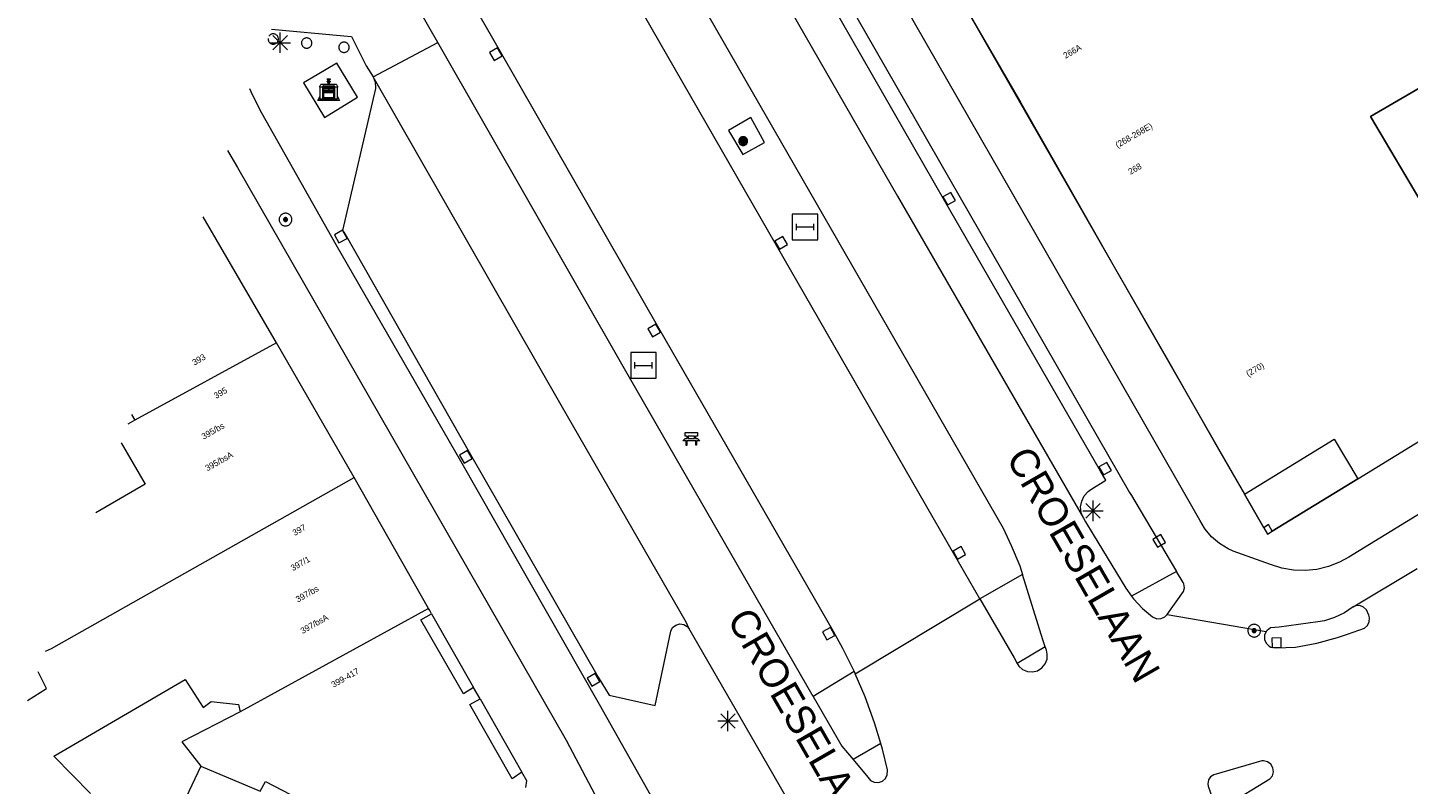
# Model space of a CAD drawing. Header units: metres. Extents: x 135779 to 137489, y 452643 to 455118.
# Tile 339 of 489: x 136297 to 136365, y 454465 to 454502. Entities that reach past the tile are written whole.
import ezdxf
from ezdxf.enums import TextEntityAlignment as Align

# ---------------------------------------------------------------- set-up
doc = ezdxf.new("R2010")
doc.units = ezdxf.units.M
for name, color, linetype, lineweight in [('KTop_BAK_Afval apart plaats', 96, 'Continuous', 13), ('KTop_NAR_Huisnummer (t)', 7, 'Continuous', 13), ('KTop_NAR_Huisnummer tijdelijk (t)', 7, 'Continuous', 13), ('KTop_ORL_Weg_Straatnaam (t)', 7, 'Continuous', 13), ('KTop_PAL_Afsluitpaal', 222, 'Continuous', 13), ('KTop_PAL_Lichtmast', 40, 'Continuous', 13), ('KTop_PND_Grondvlaksituatie van BAG-pand [tachy]', 1, 'Continuous', 13), ('KTop_PND_PAND', 1, 'Continuous', 13), ('KTop_PND_Pandscheiding', 40, 'Continuous', 13), ('KTop_PUT_Inspectie- of rioolput', 15, 'Continuous', 13), ('KTop_PUT_Kolk', 15, 'Continuous', 13), ('KTop_STM_Abri', 40, 'Continuous', 13), ('KTop_STM_Bank', 40, 'Continuous', 13), ('KTop_VGO_Boom', 92, 'Continuous', 13), ('KTop_WGD_Fietspad', 40, 'Continuous', 13), ('KTop_WGD_OV-baan', 251, 'Continuous', 13), ('KTop_WGD_Rijbaan_Lokale weg', 251, 'Continuous', 13), ('KTop_WGD_Rijbaan_Lokale weg_verkeersdrempel', 40, 'Continuous', 13), ('KTop_WGD_Voetpad', 251, 'Continuous', 13), ('KTop_WGD_Voetpad_bushalte', 251, 'Continuous', 13)]:
    doc.layers.add(name, color=color, linetype=linetype, lineweight=lineweight)
doc.styles.add('Style-ROVU', font='ROVU.shx')
doc.styles.add('Style-ROVUCURSIEF', font='ROVUCURSIEF.shx')

# ---------------------------------------------------------------- blocks, each defined once
blk = doc.blocks.new('BAK_Afval_apart_plaats')
at = {"layer": 'KTop_BAK_Afval apart plaats'}
for p, q in [((-0.43, 0.141), (-0.425, 0.168)), ((-0.43, 0.118), (-0.43, 0.141)), ((-0.29, 0.118), (-0.43, 0.118)), ((-0.43, 0.118), (-0.43, -0.457)), ((-0.29, 0.118), (-0.43, 0.118)), ((-0.425, 0.168), (-0.416, 0.193)), ((-0.416, 0.193), (-0.403, 0.215)), ((-0.403, 0.215), (-0.384, 0.24)), ((-0.384, 0.24), (-0.364, 0.258)), ((-0.364, 0.258), (-0.342, 0.272)), ((-0.342, 0.272), (0, 0.272)), ((-0.282, 0.167), (-0.29, 0.146)), ((-0.282, 0.167), (-0.29, 0.146)), ((-0.29, 0.146), (-0.29, 0.118)), ((-0.29, 0.146), (-0.29, 0.118)), ((-0.29, -0.429), (-0.29, 0.118)), ((-0.29, 0.118), (-0.29, -0.429)), ((-0.273, 0.186), (-0.282, 0.167)), ((-0.273, 0.186), (-0.282, 0.167)), ((-0.248, 0.217), (-0.273, 0.186)), ((-0.248, 0.217), (-0.273, 0.186)), ((0.248, 0.217), (-0.248, 0.217)), ((0.248, 0.217), (-0.248, 0.217)), ((-0.242, 0.081), (-0.242, 0.153)), ((-0.242, 0.153), (0.242, 0.153)), ((0.242, 0.081), (-0.242, 0.081)), ((-0.242, 0.034), (-0.242, 0.081)), ((-0.242, 0.081), (0.242, 0.081)), ((-0.242, -0.059), (-0.242, 0.034)), ((-0.242, 0.034), (0.242, 0.034)), ((0.242, 0.034), (-0.242, 0.034)), ((-0.073, 0.513), (-0.072, 0.515)), ((-0.073, 0.513), (-0.073, 0.49)), ((-0.072, 0.511), (-0.073, 0.513)), ((-0.072, 0.511), (-0.073, 0.513)), ((-0.073, 0.49), (-0.072, 0.488)), ((-0.073, 0.399), (-0.073, 0.376)), ((-0.072, 0.397), (-0.073, 0.399)), ((-0.073, 0.376), (-0.072, 0.374)), ((-0.072, 0.515), (-0.071, 0.516)), ((-0.07, 0.51), (-0.072, 0.511)), ((-0.07, 0.51), (-0.072, 0.511)), ((-0.072, 0.488), (-0.07, 0.486)), ((-0.07, 0.396), (-0.072, 0.397)), ((-0.072, 0.374), (-0.07, 0.373)), ((-0.071, 0.516), (-0.07, 0.517)), ((-0.07, 0.517), (-0.067, 0.519)), ((-0.069, 0.509), (-0.07, 0.51)), ((-0.069, 0.509), (-0.07, 0.51)), ((-0.07, 0.486), (-0.069, 0.485)), ((-0.069, 0.395), (-0.07, 0.396)), ((-0.07, 0.373), (-0.069, 0.371)), ((-0.066, 0.507), (-0.069, 0.509)), ((-0.066, 0.507), (-0.069, 0.509)), ((-0.069, 0.485), (-0.066, 0.484)), ((-0.066, 0.394), (-0.069, 0.395)), ((-0.069, 0.371), (-0.066, 0.37)), ((-0.067, 0.519), (-0.065, 0.52)), ((-0.063, 0.506), (-0.066, 0.507)), ((-0.063, 0.506), (-0.066, 0.507)), ((-0.066, 0.484), (-0.063, 0.483)), ((-0.063, 0.392), (-0.066, 0.394)), ((-0.066, 0.37), (-0.063, 0.369)), ((-0.065, 0.52), (-0.061, 0.521)), ((-0.059, 0.505), (-0.063, 0.506)), ((-0.059, 0.505), (-0.063, 0.506)), ((-0.063, 0.483), (-0.059, 0.482)), ((-0.059, 0.391), (-0.063, 0.392)), ((-0.063, 0.369), (-0.059, 0.368)), ((-0.061, 0.521), (-0.055, 0.523)), ((-0.054, 0.504), (-0.059, 0.505)), ((-0.054, 0.504), (-0.059, 0.505)), ((-0.059, 0.482), (-0.054, 0.481)), ((-0.054, 0.39), (-0.059, 0.391)), ((-0.059, 0.368), (-0.054, 0.367)), ((-0.055, 0.523), (-0.049, 0.524)), ((-0.048, 0.503), (-0.054, 0.504)), ((-0.048, 0.503), (-0.054, 0.504)), ((-0.054, 0.481), (-0.048, 0.48)), ((-0.048, 0.389), (-0.054, 0.39)), ((-0.054, 0.367), (-0.048, 0.366)), ((-0.049, 0.524), (-0.043, 0.525)), ((-0.043, 0.502), (-0.048, 0.503)), ((-0.043, 0.502), (-0.048, 0.503)), ((-0.048, 0.48), (-0.043, 0.479)), ((-0.043, 0.388), (-0.048, 0.389)), ((-0.048, 0.366), (-0.043, 0.365)), ((-0.043, 0.525), (-0.035, 0.526)), ((-0.036, 0.501), (-0.043, 0.502)), ((-0.036, 0.501), (-0.043, 0.502)), ((-0.043, 0.479), (-0.036, 0.478)), ((-0.036, 0.388), (-0.043, 0.388)), ((-0.043, 0.365), (-0.036, 0.364)), ((-0.03, 0.501), (-0.036, 0.501)), ((-0.03, 0.501), (-0.036, 0.501)), ((-0.036, 0.478), (-0.03, 0.478)), ((-0.03, 0.387), (-0.036, 0.388)), ((-0.036, 0.364), (-0.03, 0.364)), ((-0.035, 0.526), (-0.029, 0.527)), ((-0.021, 0.5), (-0.03, 0.501)), ((-0.021, 0.5), (-0.03, 0.501)), ((-0.03, 0.478), (-0.028, 0.478)), ((-0.021, 0.387), (-0.03, 0.387)), ((-0.03, 0.364), (-0.028, 0.364)), ((-0.029, 0.527), (-0.023, 0.527)), ((-0.028, 0.478), (-0.021, 0.477)), ((-0.028, 0.468), (-0.028, 0.478)), ((-0.028, 0.478), (-0.021, 0.477)), ((-0.028, 0.4), (-0.028, 0.468)), ((-0.028, 0.468), (-0.021, 0.468)), ((-0.021, 0.468), (-0.028, 0.468)), ((-0.021, 0.4), (-0.028, 0.4)), ((-0.028, 0.364), (-0.021, 0.363)), ((-0.028, 0.355), (-0.028, 0.364)), ((-0.028, 0.364), (-0.021, 0.363)), ((-0.028, 0.272), (-0.028, 0.355)), ((-0.028, 0.355), (-0.021, 0.354)), ((-0.021, 0.354), (-0.028, 0.355)), ((0.028, 0.272), (-0.028, 0.272)), ((-0.023, 0.527), (-0.013, 0.528)), ((-0.014, 0.5), (-0.021, 0.5)), ((-0.014, 0.5), (-0.021, 0.5)), ((-0.021, 0.477), (-0.014, 0.477)), ((-0.021, 0.477), (-0.014, 0.477)), ((-0.021, 0.468), (-0.014, 0.468)), ((-0.014, 0.468), (-0.021, 0.468)), ((-0.014, 0.399), (-0.021, 0.4)), ((-0.014, 0.386), (-0.021, 0.387)), ((-0.021, 0.363), (-0.014, 0.363)), ((-0.021, 0.363), (-0.014, 0.363)), ((-0.021, 0.354), (-0.014, 0.354)), ((-0.014, 0.354), (-0.021, 0.354)), ((0, 0.5), (-0.014, 0.5)), ((0, 0.5), (-0.014, 0.5)), ((-0.014, 0.477), (0, 0.477)), ((-0.014, 0.477), (0, 0.477)), ((-0.014, 0.468), (0, 0.468)), ((0, 0.468), (-0.014, 0.468)), ((0, 0.399), (-0.014, 0.399)), ((0, 0.386), (-0.014, 0.386)), ((-0.014, 0.363), (0, 0.363)), ((-0.014, 0.363), (0, 0.363)), ((-0.014, 0.354), (0, 0.354)), ((0, 0.354), (-0.014, 0.354)), ((-0.013, 0.528), (-0.005, 0.528)), ((-0.005, 0.528), (0, 0.528)), ((0, 0.528), (0.005, 0.528)), ((0, 0.5), (0, 0.477)), ((0, 0.477), (0, 0.5)), ((0, 0.477), (0, 0.5)), ((0, 0.5), (0.014, 0.5)), ((0.014, 0.5), (0, 0.5)), ((0.014, 0.477), (0, 0.477)), ((0, 0.477), (0.014, 0.477)), ((0.014, 0.468), (0, 0.468)), ((0, 0.468), (0, 0.399)), ((0, 0.468), (0, 0.399)), ((0.014, 0.468), (0, 0.468)), ((0, 0.399), (0.014, 0.399)), ((0, 0.363), (0, 0.386)), ((0, 0.363), (0, 0.386)), ((0, 0.386), (0.014, 0.386)), ((0.014, 0.363), (0, 0.363)), ((0, 0.363), (0.014, 0.363)), ((0, 0.354), (0.014, 0.354)), ((0, 0.272), (0, 0.354)), ((0, 0.354), (0, 0.272)), ((0.014, 0.354), (0, 0.354)), ((0, 0.272), (0.342, 0.272)), ((0.028, 0.272), (0, 0.272)), ((0, 0.272), (0.028, 0.272)), ((0.005, 0.528), (0.013, 0.528)), ((0.013, 0.528), (0.023, 0.527)), ((0.014, 0.5), (0.021, 0.5)), ((0.021, 0.5), (0.014, 0.5)), ((0.021, 0.477), (0.014, 0.477)), ((0.014, 0.477), (0.021, 0.477)), ((0.021, 0.468), (0.014, 0.468)), ((0.021, 0.468), (0.014, 0.468)), ((0.014, 0.399), (0.021, 0.4)), ((0.014, 0.386), (0.021, 0.387)), ((0.021, 0.363), (0.014, 0.363)), ((0.014, 0.363), (0.021, 0.363)), ((0.014, 0.354), (0.021, 0.354)), ((0.021, 0.354), (0.014, 0.354)), ((0.021, 0.5), (0.03, 0.501)), ((0.03, 0.501), (0.021, 0.5)), ((0.028, 0.478), (0.021, 0.477)), ((0.021, 0.477), (0.028, 0.478)), ((0.021, 0.468), (0.028, 0.468)), ((0.028, 0.468), (0.021, 0.468)), ((0.028, 0.468), (0.021, 0.468)), ((0.021, 0.4), (0.028, 0.4)), ((0.021, 0.387), (0.03, 0.387)), ((0.028, 0.364), (0.021, 0.363)), ((0.021, 0.363), (0.028, 0.364)), ((0.021, 0.354), (0.028, 0.355)), ((0.028, 0.355), (0.021, 0.354)), ((0.023, 0.527), (0.029, 0.527)), ((0.03, 0.478), (0.028, 0.478)), ((0.028, 0.478), (0.028, 0.468)), ((0.028, 0.4), (0.028, 0.468)), ((0.03, 0.364), (0.028, 0.364)), ((0.028, 0.364), (0.028, 0.355)), ((0.028, 0.355), (0.028, 0.272)), ((0.029, 0.527), (0.035, 0.526)), ((0.03, 0.501), (0.036, 0.501)), ((0.036, 0.501), (0.03, 0.501)), ((0.036, 0.478), (0.03, 0.478)), ((0.03, 0.387), (0.036, 0.388)), ((0.036, 0.364), (0.03, 0.364)), ((0.035, 0.526), (0.043, 0.525)), ((0.036, 0.501), (0.043, 0.502)), ((0.043, 0.502), (0.036, 0.501)), ((0.043, 0.479), (0.036, 0.478)), ((0.036, 0.388), (0.043, 0.388)), ((0.043, 0.365), (0.036, 0.364)), ((0.043, 0.525), (0.049, 0.524)), ((0.043, 0.502), (0.048, 0.503)), ((0.048, 0.503), (0.043, 0.502)), ((0.048, 0.48), (0.043, 0.479)), ((0.043, 0.388), (0.048, 0.389)), ((0.048, 0.366), (0.043, 0.365)), ((0.048, 0.503), (0.054, 0.504)), ((0.054, 0.504), (0.048, 0.503)), ((0.054, 0.481), (0.048, 0.48)), ((0.048, 0.389), (0.054, 0.39)), ((0.054, 0.367), (0.048, 0.366)), ((0.049, 0.524), (0.055, 0.523)), ((0.054, 0.504), (0.059, 0.505)), ((0.059, 0.505), (0.054, 0.504)), ((0.059, 0.482), (0.054, 0.481)), ((0.054, 0.39), (0.059, 0.391)), ((0.059, 0.368), (0.054, 0.367)), ((0.055, 0.523), (0.061, 0.521)), ((0.059, 0.505), (0.063, 0.506)), ((0.063, 0.506), (0.059, 0.505)), ((0.063, 0.483), (0.059, 0.482)), ((0.059, 0.391), (0.063, 0.392)), ((0.063, 0.369), (0.059, 0.368)), ((0.061, 0.521), (0.065, 0.52)), ((0.063, 0.506), (0.066, 0.507)), ((0.066, 0.507), (0.063, 0.506)), ((0.066, 0.484), (0.063, 0.483)), ((0.063, 0.392), (0.066, 0.394)), ((0.066, 0.37), (0.063, 0.369)), ((0.065, 0.52), (0.067, 0.519)), ((0.066, 0.507), (0.069, 0.509)), ((0.069, 0.509), (0.066, 0.507)), ((0.069, 0.485), (0.066, 0.484)), ((0.066, 0.394), (0.069, 0.395)), ((0.069, 0.371), (0.066, 0.37)), ((0.067, 0.519), (0.07, 0.517)), ((0.069, 0.509), (0.07, 0.51)), ((0.07, 0.51), (0.069, 0.509)), ((0.07, 0.486), (0.069, 0.485)), ((0.069, 0.395), (0.07, 0.396)), ((0.07, 0.373), (0.069, 0.371)), ((0.07, 0.517), (0.071, 0.516)), ((0.07, 0.51), (0.072, 0.511)), ((0.072, 0.511), (0.07, 0.51)), ((0.072, 0.488), (0.07, 0.486)), ((0.07, 0.396), (0.072, 0.397)), ((0.072, 0.374), (0.07, 0.373)), ((0.071, 0.516), (0.072, 0.515)), ((0.072, 0.515), (0.073, 0.513)), ((0.072, 0.511), (0.073, 0.513)), ((0.073, 0.513), (0.072, 0.511)), ((0.073, 0.49), (0.072, 0.488)), ((0.072, 0.397), (0.073, 0.399)), ((0.073, 0.376), (0.072, 0.374)), ((0.073, 0.513), (0.073, 0.49)), ((0.073, 0.399), (0.073, 0.376)), ((0.242, 0.153), (0.242, 0.081)), ((0.242, 0.081), (0.242, 0.034)), ((0.242, 0.034), (0.242, -0.059)), ((0.273, 0.186), (0.248, 0.217)), ((0.273, 0.186), (0.248, 0.217)), ((0.282, 0.167), (0.273, 0.186)), ((0.282, 0.167), (0.273, 0.186)), ((0.29, 0.146), (0.282, 0.167)), ((0.29, 0.146), (0.282, 0.167)), ((0.29, 0.118), (0.29, 0.146)), ((0.29, 0.118), (0.29, 0.146)), ((0.43, 0.118), (0.29, 0.118)), ((0.29, 0.118), (0.29, -0.429)), ((0.43, 0.118), (0.29, 0.118)), ((0.29, -0.429), (0.29, 0.118)), ((0.342, 0.272), (0.364, 0.258)), ((0.364, 0.258), (0.384, 0.24)), ((0.384, 0.24), (0.403, 0.215)), ((0.403, 0.215), (0.416, 0.193)), ((0.416, 0.193), (0.425, 0.168)), ((0.425, 0.168), (0.43, 0.141)), ((0.43, 0.141), (0.43, 0.118)), ((0.43, -0.457), (0.43, 0.118)), ((-0.528, -0.528), (-0.43, -0.332)), ((0.528, -0.528), (-0.528, -0.528)), ((-0.43, -0.332), (-0.43, -0.457)), ((-0.43, -0.457), (0.43, -0.457)), ((-0.43, -0.457), (0.43, -0.457)), ((0.29, -0.429), (-0.29, -0.429)), ((-0.29, -0.429), (0.29, -0.429)), ((0.242, -0.059), (-0.242, -0.059)), ((-0.242, -0.059), (-0.242, -0.092)), ((0.242, -0.059), (-0.242, -0.059)), ((-0.242, -0.092), (0.242, -0.092)), ((-0.242, -0.11), (-0.242, -0.092)), ((-0.242, -0.092), (0.242, -0.092)), ((0.242, -0.11), (-0.242, -0.11)), ((0.242, -0.11), (-0.242, -0.11)), ((-0.242, -0.147), (0.242, -0.147)), ((-0.242, -0.41), (-0.242, -0.147)), ((0.242, -0.41), (-0.242, -0.41)), ((0.242, -0.11), (0.242, -0.059)), ((0.242, -0.092), (0.242, -0.11)), ((0.242, -0.092), (0.242, -0.11)), ((0.242, -0.147), (0.242, -0.41)), ((0.43, -0.457), (0.43, -0.332)), ((0.43, -0.332), (0.528, -0.528))]:
    blk.add_line(p, q, dxfattribs=at)
at = {"layer": 'KTop_BAK_Afval apart plaats', "flags": 128}
blk.add_lwpolyline([(0.029, 0.413), (0.035, 0.412), (0.043, 0.411), (0.049, 0.41), (0.055, 0.409), (0.061, 0.407), (0.065, 0.406), (0.067, 0.405), (0.07, 0.403), (0.071, 0.402), (0.072, 0.401), (0.073, 0.399), (0.072, 0.397), (0.07, 0.396), (0.069, 0.395), (0.066, 0.394), (0.063, 0.392), (0.059, 0.391), (0.054, 0.39), (0.048, 0.389), (0.043, 0.388), (0.036, 0.388), (0.03, 0.387), (0.021, 0.387), (0.014, 0.386), (0, 0.386), (-0.014, 0.386), (-0.021, 0.387), (-0.03, 0.387), (-0.036, 0.388), (-0.043, 0.388), (-0.048, 0.389), (-0.054, 0.39), (-0.059, 0.391), (-0.063, 0.392), (-0.066, 0.394), (-0.069, 0.395), (-0.07, 0.396), (-0.072, 0.397), (-0.073, 0.399), (-0.072, 0.401), (-0.071, 0.402), (-0.07, 0.403), (-0.067, 0.405), (-0.065, 0.406), (-0.061, 0.407), (-0.055, 0.409), (-0.049, 0.41), (-0.043, 0.411), (-0.035, 0.412), (-0.029, 0.413), (-0.028, 0.413), (-0.028, 0.4), (-0.021, 0.4), (-0.014, 0.399), (0, 0.399), (0.014, 0.399), (0.021, 0.4), (0.028, 0.4), (0.028, 0.413), (0.029, 0.413), (0.028, 0.413)], dxfattribs=at)
at = {"layer": 'KTop_BAK_Afval apart plaats'}
for p in [(0, 0), (-0.43, -0.457)]:
    blk.add_point(p, dxfattribs=at)
blk = doc.blocks.new('PAL_Lichtmast')
at = {"layer": 'KTop_PAL_Lichtmast'}
for p, q in [((-0.354, -0.354), (0.354, 0.354)), ((0.354, -0.354), (-0.354, 0.354)), ((0, -0.5), (0, 0.5)), ((-0.5, 0), (0.5, 0))]:
    blk.add_line(p, q, dxfattribs=at)
blk = doc.blocks.new('PAL_Afsluitpaal')
at = {"layer": 'KTop_PAL_Afsluitpaal', "flags": 128}
blk.add_lwpolyline([(0.25, 0), (0.249, 0.026), (0.245, 0.052), (0.238, 0.077), (0.228, 0.102), (0.217, 0.125), (0.202, 0.147), (0.186, 0.167), (0.167, 0.186), (0.147, 0.202), (0.125, 0.217), (0.102, 0.228), (0.077, 0.238), (0.052, 0.245), (0.026, 0.249), (0, 0.25), (-0.026, 0.249), (-0.052, 0.245), (-0.077, 0.238), (-0.102, 0.228), (-0.125, 0.217), (-0.147, 0.202), (-0.167, 0.186), (-0.186, 0.167), (-0.202, 0.147), (-0.217, 0.125), (-0.228, 0.102), (-0.238, 0.077), (-0.245, 0.052), (-0.249, 0.026), (-0.25, 0), (-0.249, -0.026), (-0.245, -0.052), (-0.238, -0.077), (-0.228, -0.102), (-0.217, -0.125), (-0.202, -0.147), (-0.186, -0.167), (-0.167, -0.186), (-0.147, -0.202), (-0.125, -0.217), (-0.102, -0.228), (-0.077, -0.238), (-0.052, -0.245), (-0.026, -0.249), (0, -0.25), (0.026, -0.249), (0.052, -0.245), (0.077, -0.238), (0.102, -0.228), (0.125, -0.217), (0.147, -0.202), (0.167, -0.186), (0.186, -0.167), (0.202, -0.147), (0.217, -0.125), (0.228, -0.102), (0.238, -0.077), (0.245, -0.052), (0.249, -0.026), (0.25, 0)], dxfattribs=at)
blk = doc.blocks.new('PUT_Inspectie-_of_rioolput')
at = {"layer": 'KTop_PUT_Inspectie- of rioolput', "flags": 128}
for points in [[(0.31, 0), (0.308, 0.032), (0.303, 0.064), (0.294, 0.095), (0.283, 0.126), (0.268, 0.155), (0.25, 0.182), (0.23, 0.207), (0.207, 0.23), (0.182, 0.25), (0.154, 0.268), (0.126, 0.283), (0.095, 0.294), (0.064, 0.303), (0.032, 0.308), (0, 0.309), (-0.032, 0.308), (-0.064, 0.303), (-0.096, 0.294), (-0.126, 0.283), (-0.155, 0.268), (-0.182, 0.25), (-0.207, 0.23), (-0.23, 0.207), (-0.25, 0.182), (-0.268, 0.154), (-0.283, 0.126), (-0.294, 0.095), (-0.303, 0.064), (-0.308, 0.032), (-0.309, 0), (-0.308, -0.032), (-0.303, -0.064), (-0.294, -0.096), (-0.283, -0.126), (-0.268, -0.155), (-0.25, -0.182), (-0.23, -0.207), (-0.207, -0.23), (-0.182, -0.25), (-0.155, -0.268), (-0.126, -0.283), (-0.096, -0.294), (-0.064, -0.303), (-0.032, -0.308), (0, -0.309), (0.032, -0.308), (0.064, -0.303), (0.095, -0.294), (0.126, -0.283), (0.155, -0.268), (0.182, -0.25), (0.207, -0.23), (0.23, -0.207), (0.25, -0.182), (0.268, -0.155), (0.283, -0.126), (0.294, -0.096), (0.303, -0.064), (0.308, -0.032), (0.31, 0)], [(0.095, 0), (0.094, 0.009), (0.092, 0.019), (0.09, 0.029), (0.086, 0.038), (0.082, 0.047), (0.076, 0.055), (0.07, 0.063), (0.063, 0.07), (0.055, 0.076), (0.047, 0.082), (0.038, 0.086), (0.029, 0.09), (0.019, 0.092), (0.009, 0.094), (0, 0.094), (-0.01, 0.094), (-0.02, 0.092), (-0.029, 0.09), (-0.039, 0.086), (-0.048, 0.082), (-0.056, 0.076), (-0.064, 0.07), (-0.071, 0.063), (-0.077, 0.055), (-0.082, 0.047), (-0.087, 0.038), (-0.09, 0.029), (-0.093, 0.019), (-0.094, 0.009), (-0.095, 0), (-0.094, -0.01), (-0.093, -0.02), (-0.09, -0.029), (-0.087, -0.039), (-0.082, -0.048), (-0.077, -0.056), (-0.071, -0.064), (-0.064, -0.071), (-0.056, -0.077), (-0.047, -0.082), (-0.039, -0.087), (-0.029, -0.09), (-0.02, -0.093), (-0.01, -0.094), (0, -0.095), (0.009, -0.094), (0.019, -0.093), (0.029, -0.09), (0.038, -0.087), (0.047, -0.082), (0.055, -0.077), (0.063, -0.071), (0.07, -0.064), (0.076, -0.056), (0.082, -0.047), (0.086, -0.039), (0.09, -0.029), (0.092, -0.02), (0.094, -0.01), (0.095, 0)], [(0.035, 0), (0.034, 0.003), (0.034, 0.007), (0.033, 0.01), (0.031, 0.014), (0.03, 0.017), (0.028, 0.02), (0.026, 0.023), (0.023, 0.026), (0.02, 0.028), (0.017, 0.03), (0.014, 0.031), (0.01, 0.033), (0.007, 0.034), (0.003, 0.034), (0, 0.034), (-0.004, 0.034), (-0.007, 0.034), (-0.011, 0.033), (-0.014, 0.031), (-0.018, 0.03), (-0.021, 0.028), (-0.023, 0.026), (-0.026, 0.023), (-0.028, 0.02), (-0.03, 0.017), (-0.032, 0.014), (-0.033, 0.01), (-0.034, 0.007), (-0.035, 0.003), (-0.035, 0), (-0.035, -0.004), (-0.034, -0.007), (-0.033, -0.011), (-0.032, -0.014), (-0.03, -0.018), (-0.028, -0.021), (-0.026, -0.023), (-0.023, -0.026), (-0.021, -0.028), (-0.017, -0.03), (-0.014, -0.032), (-0.011, -0.033), (-0.007, -0.034), (-0.004, -0.035), (0, -0.035), (0.003, -0.035), (0.007, -0.034), (0.01, -0.033), (0.014, -0.032), (0.017, -0.03), (0.02, -0.028), (0.023, -0.026), (0.026, -0.023), (0.028, -0.021), (0.03, -0.017), (0.031, -0.014), (0.033, -0.011), (0.034, -0.007), (0.034, -0.004), (0.035, 0)], [(0.01, 0.02), (0.007, 0.02), (0.005, 0.021), (0.003, 0.022), (0.001, 0.022), (-0.001, 0.022), (-0.004, 0.022), (-0.006, 0.021), (-0.008, 0.02), (-0.01, 0.019), (-0.012, 0.018), (-0.014, 0.017), (-0.016, 0.015), (-0.017, 0.013), (-0.019, 0.012), (-0.02, 0.009), (-0.021, 0.007), (-0.022, 0.005), (-0.022, 0.003), (-0.022, 0.001), (-0.022, -0.001), (-0.022, -0.004), (-0.022, -0.006), (-0.021, -0.008), (-0.02, -0.01), (-0.019, -0.012), (-0.017, -0.014), (-0.016, -0.016), (-0.014, -0.017), (-0.012, -0.019), (-0.01, -0.02), (-0.008, -0.021), (-0.006, -0.022), (-0.003, -0.022), (-0.001, -0.022), (0.001, -0.022), (0.003, -0.022), (0.005, -0.022), (0.008, -0.021), (0.01, -0.02), (0.012, -0.019), (0.014, -0.017), (0.015, -0.016), (0.017, -0.014), (0.018, -0.012), (0.02, -0.01), (0.02, -0.008), (0.021, -0.006), (0.022, -0.003), (0.022, -0.001), (0.022, 0.001), (0.022, 0.003), (0.021, 0.005), (0.02, 0.008), (0.019, 0.01), (0.018, 0.012), (0.017, 0.014), (0.015, 0.015), (0.013, 0.017), (0.012, 0.018), (0.01, 0.02)]]:
    blk.add_lwpolyline(points, dxfattribs=at)
blk = doc.blocks.new('PUT_Kolk')
at = {"layer": 'KTop_PUT_Kolk', "flags": 128}
blk.add_lwpolyline([(0.225, -0.225), (0.225, 0.225), (-0.225, 0.225), (-0.225, -0.225), (0.225, -0.225)], dxfattribs=at)
blk = doc.blocks.new('STM_Abri')
at = {"layer": 'KTop_STM_Abri', "flags": 128}
for points in [[(0.625, -0.625), (0.625, 0.625), (-0.625, 0.625), (-0.625, -0.625), (0.625, -0.625)], [(-0.4165, -0.1565), (-0.4165, 0.1565)], [(-0.4165, 0), (0.4165, 0)], [(0.4165, -0.1565), (0.4165, 0.1565)]]:
    blk.add_lwpolyline(points, dxfattribs=at)
blk = doc.blocks.new('STM_Bank')
at = {"layer": 'KTop_STM_Bank'}
for p, q in [((-0.416, -0.089), (-0.298, 0.019)), ((-0.298, 0.314), (0.298, 0.314)), ((-0.298, 0.143), (-0.298, 0.314)), ((-0.2, 0.143), (-0.298, 0.143)), ((-0.298, 0.019), (-0.2, 0.019)), ((-0.2, 0.019), (-0.2, 0.143)), ((0.157, 0.143), (-0.154, 0.143)), ((-0.154, 0.143), (-0.154, 0.019)), ((-0.154, 0.019), (0.157, 0.019)), ((0.157, 0.019), (0.157, 0.143)), ((0.298, 0.143), (0.203, 0.143)), ((0.203, 0.143), (0.203, 0.019)), ((0.203, 0.019), (0.298, 0.019)), ((0.298, 0.314), (0.298, 0.143)), ((0.298, 0.019), (0.416, -0.089)), ((-0.259, -0.089), (-0.416, -0.089)), ((-0.259, -0.315), (-0.259, -0.089)), ((-0.213, -0.315), (-0.259, -0.315)), ((0.216, -0.089), (-0.213, -0.089)), ((-0.213, -0.089), (-0.213, -0.315)), ((0.216, -0.305), (0.216, -0.089)), ((0.259, -0.305), (0.216, -0.305)), ((0.416, -0.089), (0.259, -0.089)), ((0.259, -0.089), (0.259, -0.305))]:
    blk.add_line(p, q, dxfattribs=at)
blk = doc.blocks.new('VGO_Boom')
at = {"layer": 'KTop_VGO_Boom', "flags": 128}
for points in [[(0.215, 0), (0.214, 0.022), (0.21, 0.045), (0.204, 0.066), (0.196, 0.087), (0.186, 0.108), (0.174, 0.126), (0.16, 0.144), (0.144, 0.16), (0.126, 0.174), (0.107, 0.186), (0.087, 0.196), (0.066, 0.204), (0.045, 0.21), (0.022, 0.214), (-0.001, 0.215), (-0.023, 0.214), (-0.045, 0.21), (-0.067, 0.204), (-0.088, 0.196), (-0.108, 0.186), (-0.127, 0.174), (-0.144, 0.16), (-0.16, 0.144), (-0.174, 0.126), (-0.187, 0.107), (-0.197, 0.087), (-0.205, 0.066), (-0.211, 0.045), (-0.214, 0.022), (-0.215, -0.001), (-0.214, -0.023), (-0.211, -0.045), (-0.205, -0.067), (-0.197, -0.088), (-0.187, -0.108), (-0.174, -0.127), (-0.16, -0.144), (-0.144, -0.16), (-0.127, -0.174), (-0.108, -0.187), (-0.088, -0.197), (-0.067, -0.205), (-0.045, -0.211), (-0.023, -0.214), (0, -0.215), (0.022, -0.214), (0.045, -0.211), (0.066, -0.205), (0.087, -0.197), (0.108, -0.187), (0.126, -0.174), (0.144, -0.16), (0.16, -0.144), (0.174, -0.127), (0.186, -0.108), (0.196, -0.088), (0.204, -0.067), (0.21, -0.045), (0.214, -0.023), (0.215, -0.001)], [(0.155, 0), (0.154, 0.016), (0.152, 0.032), (0.147, 0.048), (0.142, 0.063), (0.134, 0.078), (0.125, 0.091), (0.115, 0.104), (0.104, 0.115), (0.091, 0.125), (0.077, 0.134), (0.063, 0.142), (0.048, 0.147), (0.032, 0.152), (0.016, 0.154), (-0.001, 0.155), (-0.017, 0.154), (-0.033, 0.152), (-0.048, 0.147), (-0.064, 0.142), (-0.078, 0.134), (-0.092, 0.125), (-0.104, 0.115), (-0.116, 0.104), (-0.126, 0.091), (-0.135, 0.077), (-0.142, 0.063), (-0.148, 0.048), (-0.152, 0.032), (-0.155, 0.016), (-0.155, -0.001), (-0.155, -0.017), (-0.152, -0.033), (-0.148, -0.048), (-0.142, -0.064), (-0.135, -0.078), (-0.126, -0.092), (-0.116, -0.104), (-0.104, -0.116), (-0.092, -0.126), (-0.078, -0.135), (-0.064, -0.142), (-0.048, -0.148), (-0.033, -0.152), (-0.017, -0.155), (0, -0.155), (0.016, -0.155), (0.032, -0.152), (0.048, -0.148), (0.063, -0.142), (0.078, -0.135), (0.091, -0.126), (0.104, -0.116), (0.115, -0.104), (0.125, -0.092), (0.134, -0.078), (0.142, -0.064), (0.147, -0.048), (0.152, -0.033), (0.154, -0.017), (0.155, -0.001)], [(0.095, 0), (0.094, 0.01), (0.093, 0.02), (0.09, 0.029), (0.087, 0.039), (0.082, 0.048), (0.077, 0.056), (0.071, 0.064), (0.064, 0.071), (0.056, 0.077), (0.047, 0.082), (0.039, 0.087), (0.029, 0.09), (0.02, 0.093), (0.01, 0.094), (-0.001, 0.095), (-0.01, 0.094), (-0.02, 0.093), (-0.03, 0.09), (-0.039, 0.087), (-0.048, 0.082), (-0.056, 0.077), (-0.064, 0.071), (-0.071, 0.064), (-0.077, 0.056), (-0.083, 0.047), (-0.087, 0.039), (-0.091, 0.029), (-0.093, 0.02), (-0.095, 0.01), (-0.095, -0.001), (-0.095, -0.01), (-0.093, -0.02), (-0.091, -0.03), (-0.087, -0.039), (-0.083, -0.048), (-0.077, -0.056), (-0.071, -0.064), (-0.064, -0.071), (-0.056, -0.077), (-0.048, -0.083), (-0.039, -0.087), (-0.03, -0.091), (-0.02, -0.093), (-0.01, -0.095), (0, -0.095), (0.01, -0.095), (0.02, -0.093), (0.029, -0.091), (0.039, -0.087), (0.048, -0.083), (0.056, -0.077), (0.064, -0.071), (0.071, -0.064), (0.077, -0.056), (0.082, -0.048), (0.087, -0.039), (0.09, -0.03), (0.093, -0.02), (0.094, -0.01), (0.095, -0.001)], [(0.035, 0), (0.035, 0.004), (0.034, 0.007), (0.033, 0.011), (0.032, 0.014), (0.03, 0.018), (0.028, 0.021), (0.026, 0.023), (0.023, 0.026), (0.021, 0.028), (0.017, 0.03), (0.014, 0.032), (0.011, 0.033), (0.007, 0.034), (0.004, 0.035), (-0.001, 0.035), (-0.004, 0.035), (-0.008, 0.034), (-0.011, 0.033), (-0.015, 0.032), (-0.018, 0.03), (-0.021, 0.028), (-0.024, 0.026), (-0.027, 0.023), (-0.029, 0.021), (-0.031, 0.017), (-0.032, 0.014), (-0.034, 0.011), (-0.035, 0.007), (-0.035, 0.004), (-0.035, -0.001), (-0.035, -0.004), (-0.035, -0.008), (-0.034, -0.011), (-0.032, -0.015), (-0.031, -0.018), (-0.029, -0.021), (-0.027, -0.024), (-0.024, -0.027), (-0.021, -0.029), (-0.018, -0.031), (-0.015, -0.032), (-0.011, -0.034), (-0.008, -0.035), (-0.004, -0.035), (0, -0.035), (0.004, -0.035), (0.007, -0.035), (0.011, -0.034), (0.014, -0.032), (0.018, -0.031), (0.021, -0.029), (0.023, -0.027), (0.026, -0.024), (0.028, -0.021), (0.03, -0.018), (0.032, -0.015), (0.033, -0.011), (0.034, -0.008), (0.035, -0.004), (0.035, 0)]]:
    blk.add_lwpolyline(points, dxfattribs=at)

msp = doc.modelspace()

# ---------------------------------------------------------------- linework, layer by layer
at = {"layer": 'KTop_PAL_Afsluitpaal', "flags": 128}
for points in [[(136309.197, 454501.701), (136309.196, 454501.677), (136309.197, 454501.651), (136309.201, 454501.625), (136309.208, 454501.6), (136309.218, 454501.575), (136309.229, 454501.552), (136309.244, 454501.53), (136309.26, 454501.51), (136309.279, 454501.491), (136309.299, 454501.475), (136309.321, 454501.46), (136309.344, 454501.449), (136309.369, 454501.439), (136309.394, 454501.432), (136309.42, 454501.428), (136309.446, 454501.427), (136309.472, 454501.428), (136309.498, 454501.432), (136309.523, 454501.439), (136309.548, 454501.449), (136309.571, 454501.46), (136309.593, 454501.475), (136309.613, 454501.491), (136309.632, 454501.51), (136309.648, 454501.53), (136309.663, 454501.552), (136309.674, 454501.575), (136309.684, 454501.6), (136309.691, 454501.625), (136309.695, 454501.651), (136309.696, 454501.677)], [(136309.696, 454501.677), (136309.695, 454501.703), (136309.691, 454501.729), (136309.684, 454501.754), (136309.674, 454501.779), (136309.663, 454501.802), (136309.648, 454501.824), (136309.632, 454501.844), (136309.613, 454501.863), (136309.593, 454501.879), (136309.571, 454501.894), (136309.548, 454501.905), (136309.523, 454501.915), (136309.498, 454501.922), (136309.472, 454501.926), (136309.446, 454501.927), (136309.42, 454501.926), (136309.394, 454501.922), (136309.369, 454501.915), (136309.344, 454501.905), (136309.321, 454501.894), (136309.299, 454501.879), (136309.279, 454501.863), (136309.26, 454501.844), (136309.244, 454501.824), (136309.24, 454501.817)]]:
    msp.add_lwpolyline(points, dxfattribs=at)
at = {"layer": 'KTop_PND_Grondvlaksituatie van BAG-pand [tachy]', "flags": 128}
for points in [[(136343.321, 454502.99), (136345.874, 454498.56), (136348.182, 454494.524), (136350.438, 454490.58), (136353.023, 454486.059), (136355.585, 454481.579), (136356.778, 454479.496)], [(136309.598, 454486.869), (136306.038, 454493.007)], [(136313.396, 454480.301), (136309.598, 454486.869)], [(136362.311, 454480.247), (136370.43, 454485.23)], [(136302.698, 454483.097), (136302.368, 454482.906)], [(136302.539, 454483.378), (136302.698, 454483.097)], [(136356.778, 454479.496), (136361.146, 454482.182), (136362.311, 454480.247)], [(136302.039, 454482.002), (136303.212, 454479.976), (136300.795, 454478.578)], [(136317.019, 454473.926), (136313.396, 454480.301)], [(136358.132, 454477.683), (136357.953, 454478.013), (136357.721, 454477.847)], [(136357.721, 454477.847), (136357.897, 454477.539), (136358.132, 454477.683)], [(136319.214, 454470.066), (136318.722, 454469.768), (136316.646, 454473.376), (136317.167, 454473.669)], [(136317.167, 454473.669), (136317.075, 454473.829), (136317.019, 454473.926)], [(136300.543, 454464.901), (136298.761, 454466.732), (136305.155, 454470.462), (136306.034, 454469.103), (136306.427, 454469.393), (136307.752, 454469.247), (136307.839, 454468.879)], [(136319.529, 454469.514), (136319.214, 454470.066)], [(136321.561, 454465.938), (136321.085, 454465.627), (136319.03, 454469.25), (136319.529, 454469.514)], [(136307.839, 454468.879), (136304.987, 454467.432), (136305.918, 454466.239)], [(136305.918, 454466.239), (136304.591, 454463.42), (136303.184, 454462.228), (136304.178, 454461.225)], [(136321.752, 454465.195), (136321.798, 454465.521), (136321.561, 454465.938)]]:
    msp.add_lwpolyline(points, dxfattribs=at)
at = {"layer": 'KTop_PND_PAND', "flags": 128}
msp.add_lwpolyline([(136356.778, 454479.496), (136357.721, 454477.847), (136357.897, 454477.539), (136358.132, 454477.683), (136362.311, 454480.247), (136370.43, 454485.23), (136362.931, 454497.892), (136367.272, 454500.433), (136363.431, 454506.719), (136362.233, 454506.006), (136358.934, 454511.985), (136356.93, 454510.895), (136354.088, 454509.35), (136343.321, 454502.99), (136356.778, 454479.496)], dxfattribs=at)
at = {"layer": 'KTop_PND_Pandscheiding', "flags": 128}
for points in [[(136367.272, 454500.433), (136362.931, 454497.892), (136365.542, 454493.487), (136368.162, 454489.068), (136370.43, 454485.23)], [(136309.598, 454486.869), (136302.698, 454483.097)], [(136298.346, 454471.839), (136298.637, 454471.979), (136313.396, 454480.301)], [(136317.019, 454473.926), (136307.839, 454468.879)], [(136297.476, 454469.443), (136298.398, 454470.023), (136297.982, 454470.838)], [(136305.918, 454466.239), (136308.814, 454465.015), (136309.07, 454465.497), (136320.916, 454459.336)]]:
    msp.add_lwpolyline(points, dxfattribs=at)
at = {"layer": 'KTop_WGD_Fietspad', "flags": 128}
for points in [[(136403.437, 454501.897), (136361.86, 454476.43), (136361.408, 454476.177), (136360.873, 454475.964), (136360.313, 454475.827), (136359.74, 454475.769), (136359.165, 454475.79), (136358.598, 454475.891), (136358.05, 454476.07), (136356.23, 454476.71), (136355.981, 454476.824), (136355.558, 454477.085), (136355.182, 454477.411), (136354.863, 454477.792), (136354.838, 454477.835), (136354.61, 454478.22), (136353.44, 454480.28), (136338.62, 454506.1), (136335.57, 454511.36), (136334.192, 454513.723), (136332.745, 454516.046), (136331.91, 454517.32), (136331.35, 454518.17)], [(136330.47, 454515.33), (136332.65, 454511.83), (136338.76, 454501.2), (136351.18, 454479.58), (136351.268, 454479.429), (136351.43, 454479.15), (136353.471, 454475.719)], [(136329.544, 454461.777), (136327.697, 454465.061), (136325.346, 454469.241), (136318.582, 454481.096), (136312.515, 454491.647), (136308.884, 454498.063), (136308.428, 454498.957), (136308.304, 454499.241)], [(136307.216, 454496.247), (136307.71, 454495.41), (136323.72, 454467.51), (136325.29, 454464.55)], [(136353.013, 454473.625), (136353.818, 454474.748), (136353.861, 454474.931), (136353.825, 454475.116), (136353.79, 454475.182), (136353.471, 454475.719)], [(136362.083, 454473.998), (136361.65, 454473.703), (136361.177, 454473.478), (136360.675, 454473.327), (136360.358, 454473.273), (136358.467, 454473.016), (136358.043, 454472.979), (136357.882, 454472.856), (136357.843, 454472.807)]]:
    msp.add_lwpolyline(points, dxfattribs=at)
at = {"layer": 'KTop_WGD_OV-baan', "flags": 128}
for points in [[(136343.887, 454474.397), (136342.67, 454476.51), (136333.98, 454491.62), (136326.37, 454504.86), (136324.53, 454508.19), (136323.44, 454510.39), (136323.08, 454511.39), (136321.94, 454515.11), (136320.84, 454518.81), (136321.025, 454519.278), (136321.102, 454519.425)], [(136313.436, 454513.365), (136320.51, 454501.06), (136328.23, 454487.6), (136336.73, 454472.82), (136337.19, 454471.99), (136337.761, 454470.853)], [(136337.813, 454470.733), (136343.887, 454474.397)], [(136337.761, 454470.853), (136337.813, 454470.733)]]:
    msp.add_lwpolyline(points, dxfattribs=at)
at = {"layer": 'KTop_WGD_Rijbaan_Lokale weg', "flags": 128}
for points in [[(136321.102, 454519.425), (136321.345, 454519.002), (136327.876, 454507.644), (136345.02, 454477.83), (136345.41, 454477), (136345.83, 454476), (136345.962, 454475.575)], [(136331.22, 454509.07), (136339.87, 454494.02), (136348.93, 454478.32)], [(136314.319, 454499.831), (136317.467, 454501.508)], [(136335.762, 454469.635), (136326.567, 454485.606), (136317.467, 454501.508)], [(136329.72, 454472.927), (136329.566, 454473.251), (136323.475, 454483.831), (136314.319, 454499.831)], [(136348.93, 454478.32), (136349.041, 454478.138), (136349.408, 454477.532), (136351.001, 454474.906), (136351.282, 454474.517)], [(136347.073, 454472.05), (136346.95, 454472.4), (136345.962, 454475.575)], [(136362.083, 454473.998), (136365.205, 454475.865)], [(136343.887, 454474.397), (136345.55, 454471.51), (136345.702, 454471.246)], [(136351.282, 454474.517), (136351.375, 454474.389), (136351.81, 454473.923), (136352.301, 454473.516), (136352.328, 454473.496), (136352.518, 454473.426), (136352.72, 454473.433), (136352.904, 454473.518), (136353.013, 454473.625)], [(136357.843, 454472.807), (136357.763, 454472.621), (136357.761, 454472.418), (136357.836, 454472.23), (136357.978, 454472.085), (136358.072, 454472.034), (136358.326, 454472.009), (136359.27, 454472.03), (136360.305, 454472.234), (136361.322, 454472.516), (136361.798, 454472.677), (136362.631, 454472.966), (136362.78, 454473.098), (136362.865, 454473.277), (136362.874, 454473.475), (136362.839, 454473.596), (136362.736, 454473.859), (136362.59, 454473.994), (136362.404, 454474.061), (136362.206, 454474.049), (136362.083, 454473.998)], [(136353.013, 454473.625), (136357.843, 454472.807)], [(136334.485, 454464.672), (136332.693, 454467.776), (136329.72, 454472.927)], [(136345.702, 454471.246), (136345.78, 454471.11), (136345.97, 454470.946), (136346.202, 454470.85), (136346.452, 454470.831), (136346.695, 454470.891), (136346.908, 454471.024), (136347.068, 454471.218), (136347.159, 454471.451), (136347.173, 454471.702), (136347.13, 454471.89), (136347.073, 454472.05)], [(136339.054, 454467.35), (136338.756, 454468.351), (136338.296, 454469.617), (136337.813, 454470.733)], [(136335.762, 454469.635), (136337.153, 454467.219), (136337.707, 454466.56)], [(136337.707, 454466.56), (136338.43, 454465.7), (136338.562, 454465.547), (136338.742, 454465.457), (136338.944, 454465.443), (136339.135, 454465.508), (136339.286, 454465.642), (136339.375, 454465.823), (136339.386, 454466.024), (136339.38, 454466.06), (136339.14, 454467.06), (136339.054, 454467.35)], [(136358.017, 454465.615), (136358.141, 454465.772), (136358.195, 454465.965), (136358.169, 454466.163), (136358.068, 454466.337), (136357.909, 454466.457), (136357.715, 454466.506), (136357.629, 454466.503), (136355.293, 454465.818), (136355.132, 454465.723), (136355.024, 454465.569), (136354.99, 454465.385), (136355.012, 454465.258), (136355.27, 454464.539), (136355.398, 454464.39), (136355.574, 454464.303), (136355.77, 454464.294), (136355.883, 454464.325), (136358.017, 454465.615)]]:
    msp.add_lwpolyline(points, dxfattribs=at)
at = {"layer": 'KTop_WGD_Rijbaan_Lokale weg_verkeersdrempel', "flags": 128}
for points in [[(136317.467, 454501.508), (136316.151, 454503.808), (136314.451, 454509.997), (136313.08, 454512.385)], [(136309.363, 454502.157), (136312.881, 454501.835), (136313.26, 454501.797), (136313.975, 454500.369), (136314.319, 454499.831)]]:
    msp.add_lwpolyline(points, dxfattribs=at)
at = {"layer": 'KTop_WGD_Voetpad', "flags": 128}
for points in [[(136348.93, 454478.32), (136348.824, 454478.588), (136348.796, 454478.875), (136348.847, 454479.158), (136348.974, 454479.417), (136349.167, 454479.631), (136349.29, 454479.72), (136350.03, 454480.17), (136349.77, 454480.61), (136342.17, 454493.77), (136333.62, 454508.71), (136333.33, 454509.13), (136332.54, 454508.68), (136332.274, 454508.587), (136331.994, 454508.573), (136331.72, 454508.638), (136331.475, 454508.776), (136331.279, 454508.978), (136331.22, 454509.07)], [(136311.595, 454499.936), (136310.929, 454499.547), (136311.945, 454497.858), (136313.56, 454498.837), (136312.546, 454500.492), (136311.595, 454499.936)], [(136314.319, 454499.831), (136314.413, 454499.578), (136314.43, 454499.308), (136314.426, 454499.265), (136312.818, 454492.348), (136312.933, 454492.198), (136319.053, 454481.432), (136325.278, 454470.574), (136325.824, 454469.698), (136328.057, 454469.192), (136328.818, 454472.819), (136328.913, 454472.992), (136329.069, 454473.115), (136329.261, 454473.168), (136329.457, 454473.141), (136329.628, 454473.039), (136329.72, 454472.927)], [(136362.311, 454480.247), (136358.132, 454477.683)], [(136357.721, 454477.847), (136356.911, 454479.264), (136356.778, 454479.496)], [(136345.962, 454475.575), (136343.887, 454474.397)], [(136353.471, 454475.719), (136351.282, 454474.517)], [(136317.167, 454473.669), (136319.214, 454470.066)], [(136347.073, 454472.05), (136345.702, 454471.246)], [(136337.761, 454470.853), (136335.762, 454469.635)], [(136319.529, 454469.514), (136321.561, 454465.938)], [(136339.054, 454467.35), (136337.707, 454466.56)]]:
    msp.add_lwpolyline(points, dxfattribs=at)
at = {"layer": 'KTop_WGD_Voetpad_bushalte', "flags": 128}
msp.add_lwpolyline([(136331.636, 454497.215), (136332.335, 454496.051), (136333.392, 454496.628), (136332.719, 454497.845), (136331.636, 454497.215)], dxfattribs=at)

# ---------------------------------------------------------------- block references
at = {"layer": 'KTop_BAK_Afval apart plaats'}
msp.add_blockref('BAK_Afval_apart_plaats', (136312.149, 454499.211), dxfattribs=at)
at = {"layer": 'KTop_PAL_Afsluitpaal'}
for p in [(136311.077, 454501.479), (136312.895, 454501.273)]:
    msp.add_blockref('PAL_Afsluitpaal', p, dxfattribs=at)
at = {"layer": 'KTop_PAL_Lichtmast'}
for p in [(136309.782, 454501.496), (136349.401, 454478.68), (136331.607, 454468.442)]:
    msp.add_blockref('PAL_Lichtmast', p, dxfattribs=at)
at = {"layer": 'KTop_PUT_Inspectie- of rioolput'}
for p, rotation in [((136310.045, 454492.877), 209.8487179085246), ((136357.254, 454472.841), 80.38769925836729)]:
    msp.add_blockref('PUT_Inspectie-_of_rioolput', p, dxfattribs=dict(at, rotation=rotation))
at = {"layer": 'KTop_PUT_Kolk'}
for p, rotation in [((136320.293, 454500.936), 29.89492941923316), ((136342.387, 454493.895), 209.7820380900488), ((136312.735, 454492.046), 29.61633586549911), ((136334.197, 454491.745), 209.8891442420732), ((136328.014, 454487.476), 29.8590161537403), ((136318.836, 454481.309), 29.61633586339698), ((136349.986, 454480.737), 210.006760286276), ((136352.626, 454477.212), 210.7471570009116), ((136342.886, 454476.636), 209.9038886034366), ((136336.514, 454472.696), 28.99595950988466), ((136358.346, 454472.258), 271.274378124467), ((136325.061, 454470.45), 29.82607855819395)]:
    msp.add_blockref('PUT_Kolk', p, dxfattribs=dict(at, rotation=rotation))
at = {"layer": 'KTop_STM_Abri'}
for p in [(136335.37, 454492.52), (136327.492, 454485.767)]:
    msp.add_blockref('STM_Abri', p, dxfattribs=at)
at = {"layer": 'KTop_STM_Bank'}
msp.add_blockref('STM_Bank', (136329.823, 454482.182), dxfattribs=at)
at = {"layer": 'KTop_VGO_Boom'}
msp.add_blockref('VGO_Boom', (136332.35, 454496.701), dxfattribs=at)

# ---------------------------------------------------------------- texts
at = {"layer": 'KTop_NAR_Huisnummer (t)', "style": 'Style-ROVU'}
for s, rotation, p in [('393', 30.3, (136306.111, 454486.221)), ('395', 30.3, (136307.164, 454484.599)), ('395/bs', 29.6, (136307.029, 454482.87)), ('395/bsA', 29.6, (136307.44, 454481.46)), ('397', 29.6, (136311, 454477.915)), ('397/1', 29.6, (136311.204, 454476.363)), ('397/bs', 29.6, (136311.622, 454474.933)), ('397/bsA', 29.6, (136312.088, 454473.531)), ('399-417', 29.6, (136313.591, 454470.912))]:
    msp.add_text(s, height=0.3, rotation=rotation, dxfattribs=at).set_placement(p, align=Align.MIDDLE_RIGHT)
at = {"layer": 'KTop_NAR_Huisnummer tijdelijk (t)', "style": 'Style-ROVUCURSIEF'}
for s, rotation, p in [('266A', 29.9, (136347.984, 454500.837)), ('(268-268E)', 29.8, (136350.518, 454496.483)), ('268', 29.9, (136351.15, 454495.184)), ('(270)', 29.8, (136356.891, 454485.338))]:
    msp.add_text(s, height=0.3, rotation=rotation, dxfattribs=at).set_placement(p, align=Align.MIDDLE_LEFT)
at = {"layer": 'KTop_ORL_Weg_Straatnaam (t)', "style": 'Style-ROVU'}
for rotation, p in [(299.92249, (136345.138, 454481.263)), (299.95108, (136331.537, 454473.401))]:
    msp.add_text('CROESELAAN', height=1.4, rotation=rotation, dxfattribs=at).set_placement(p)

doc.saveas('drawing.dxf')
